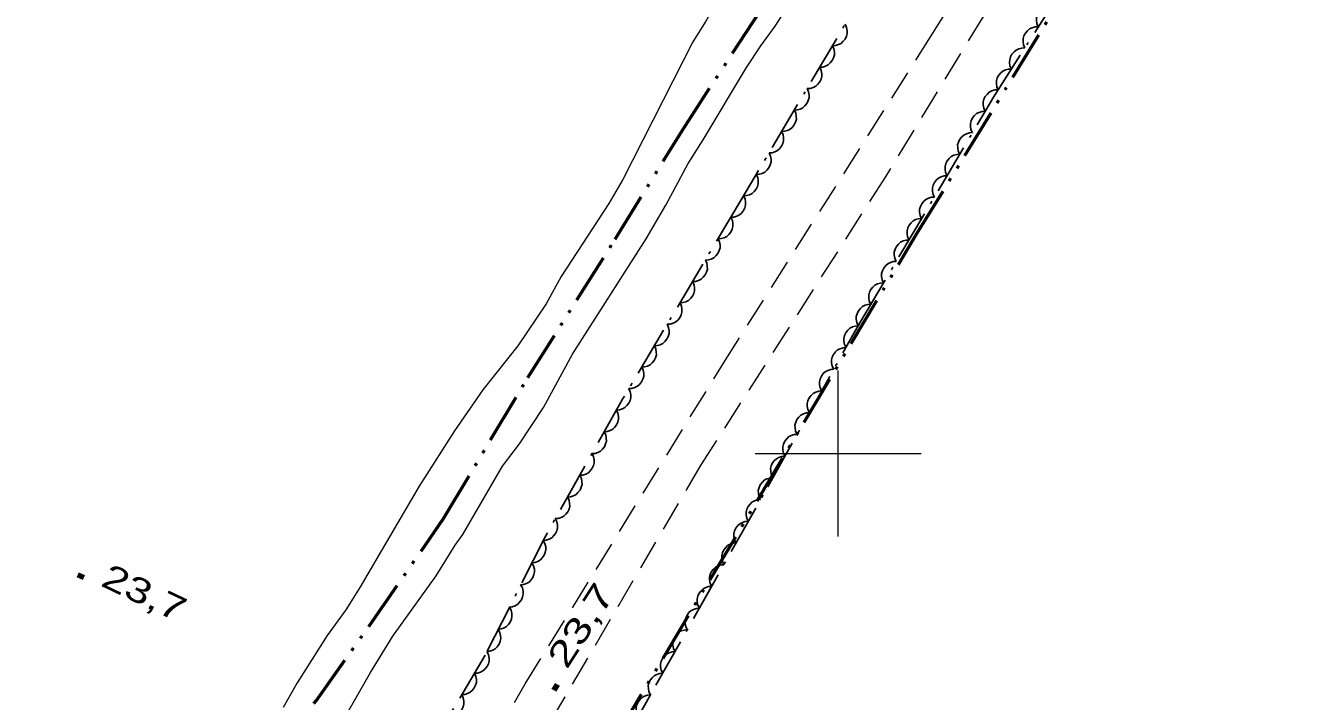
# Model space of a CAD drawing. Extents: x 356765 to 358572, y 5103174 to 5104650.
# Drawn here: x 357951.1 to 358028.2, y 5104085.1 to 5104125.8 of the extents above; entities that cross this region are included whole.
import ezdxf

# ---------------------------------------------------------------- set-up
doc = ezdxf.new("R2010")
doc.units = 0
doc.header["$LTSCALE"] = 0.6
for name, pattern in [('DASH_DOUBLE_DOT', [9.2, 5, -1.2, 0.3, -1.2, 0.3, -1.2]), ('DOT_DASHED', [7.7, 5, -1.2, 0.3, -1.2]), ('MEDIUM_DASHED', [4.5, 3, -1.5])]:
    doc.linetypes.add(name, pattern=pattern)
for name, color, linetype, lineweight in [('19', 7, 'Continuous', 13), ('2', 7, 'Continuous', 13), ('3', 7, 'Continuous', 140), ('4', 7, 'Continuous', 90), ('44', 7, 'Continuous', 25), ('61', 7, 'Continuous', 13)]:
    doc.layers.add(name, color=color, linetype=linetype, lineweight=lineweight)

msp = doc.modelspace()

# ---------------------------------------------------------------- linework, layer by layer
at = {"layer": '19', "linetype": 'MEDIUM_DASHED'}
for points in [[(357955.55, 5104044.03), (357956.85, 5104045.68), (357958.28, 5104047.53), (357961.41, 5104052.38), (357981.15, 5104086.13), (357993.09, 5104105.44), (358005.46, 5104124.92), (358023.94, 5104154.04), (358039.78, 5104177.46), (358051.47, 5104194.25), (358056.41, 5104201.13)], [(358058.6, 5104200.09), (358054.68, 5104194.74), (358040.47, 5104174.9), (358027.73, 5104156.13), (358014.39, 5104135.59), (358002.86, 5104116.69), (357991.73, 5104099.32), (357981.42, 5104081.76), (357972.57, 5104066.41), (357964.89, 5104052.71), (357963.7, 5104050.04), (357963.6, 5104048.84), (357963.83, 5104047.47), (357964.94, 5104045.3)]]:
    msp.add_lwpolyline(points, dxfattribs=at)
at = {"layer": '2'}
for points in [[(357970.39, 5104084.3), (357971.83, 5104086.83), (357973.18, 5104089), (357975.78, 5104092.63), (357976.92, 5104094.48), (357977.39, 5104095.13), (357979.78, 5104099.23), (357980.81, 5104100.59), (357982.25, 5104102.76), (357984, 5104105.98), (357988.44, 5104112.93), (357989.61, 5104114.95), (357990.95, 5104117.46), (357991.87, 5104118.88), (357994.47, 5104123.24), (357995.33, 5104124.53), (357996.2, 5104125.72), (357997.05, 5104127.03), (357997.68, 5104127.88), (358000.98, 5104133.26), (358004.87, 5104138.92)], [(357996.44, 5104132.78), (357995.81, 5104131.71), (357994.77, 5104130.13), (357993.62, 5104128.58), (357992.75, 5104127.3), (357992.03, 5104126.01), (357991.25, 5104124.78), (357987.02, 5104116.49), (357986.19, 5104115.05), (357983.31, 5104110.66), (357982.4, 5104109.01), (357980.71, 5104106.49), (357978.6, 5104103.84), (357976.88, 5104101.36), (357974.75, 5104098.03), (357971.19, 5104091.94), (357970.34, 5104090.59), (357969.21, 5104089.04), (357967.42, 5104086.2), (357966.57, 5104084.72)]]:
    msp.add_lwpolyline(points, dxfattribs=at)
at = {"layer": '3'}
for p, q in [((357954.21, 5104092.7), (357954.57, 5104092.53)), ((357982.87, 5104085.76), (357983.09, 5104086.1))]:
    msp.add_line(p, q, dxfattribs=at)
at = {"layer": '4', "linetype": 'DASH_DOUBLE_DOT', "lineweight": 53}
for points in [[(357968.65, 5104050.88), (357983.78, 5104078.21), (358004.74, 5104113.24), (358026.61, 5104148.86), (358049.81, 5104182.36), (358061.75, 5104198.58)], [(357951.06, 5104045.36), (357952.55, 5104050.33), (357953.46, 5104053.96), (357954.83, 5104058.59), (357957.23, 5104064.67), (357958.97, 5104069.45), (357962.46, 5104075.78), (357965.09, 5104080.55), (357968.55, 5104085.12), (357971.73, 5104089.59), (357976.22, 5104096.08), (357981.31, 5104104.57), (357986.56, 5104112.9), (357990.61, 5104119.47), (357995.36, 5104126.73), (357999.42, 5104132.96), (358003.38, 5104138.88), (358007.58, 5104144.84), (358010.97, 5104149.59), (358014.17, 5104154.25), (358017.57, 5104159.38), (358019.02, 5104161.5)]]:
    msp.add_lwpolyline(points, dxfattribs=at)
at = {"layer": '44', "linetype": 'DOT_DASHED'}
for points in [[(358051.56, 5104203.43), (358050.47, 5104201.98), (358042.52, 5104190.67), (358032.55, 5104175.76), (358019.67, 5104157.77), (358007.14, 5104137.62), (358002.26, 5104128.95), (357994.21, 5104115.36), (357987.01, 5104103.27), (357982.3, 5104094.9), (357978.73, 5104087.86), (357970.86, 5104074.58)], [(357984.98, 5104078.88), (357989.02, 5104086.05), (357995.75, 5104098), (358001.3, 5104107.86), (358009.35, 5104121.45), (358016.18, 5104132.18), (358022.92, 5104144.15), (358030.56, 5104155.61), (358040.05, 5104170.38), (358052.81, 5104188.84), (358058.74, 5104196.56), (358060.7, 5104199.06)]]:
    msp.add_lwpolyline(points, dxfattribs=at)
at = {"layer": '44'}
for points in [[(358012.04, 5104125.67), (358011.96, 5104125.87), (358011.93, 5104126.07), (358011.94, 5104126.23), (358011.99, 5104126.4), (358012.07, 5104126.56), (358012.2, 5104126.71), (358012.32, 5104126.82), (358012.49, 5104126.89), (358012.66, 5104126.93), (358012.84, 5104126.94)], [(358000.41, 5104125.83), (358000.5, 5104125.64), (358000.53, 5104125.44), (358000.53, 5104125.28), (358000.49, 5104125.11), (358000.41, 5104124.94), (358000.28, 5104124.8), (358000.17, 5104124.68), (358000.01, 5104124.61), (357999.83, 5104124.55), (357999.65, 5104124.54)], [(358011.23, 5104124.41), (358011.15, 5104124.6), (358011.13, 5104124.8), (358011.13, 5104124.97), (358011.18, 5104125.14), (358011.27, 5104125.3), (358011.4, 5104125.44), (358011.52, 5104125.55), (358011.68, 5104125.62), (358011.86, 5104125.67), (358012.04, 5104125.67)], [(357999.65, 5104124.54), (357999.74, 5104124.35), (357999.77, 5104124.15), (357999.77, 5104123.99), (357999.72, 5104123.82), (357999.64, 5104123.65), (357999.52, 5104123.51), (357999.4, 5104123.39), (357999.24, 5104123.32), (357999.06, 5104123.26), (357998.88, 5104123.25)], [(358010.43, 5104123.14), (358010.34, 5104123.34), (358010.32, 5104123.54), (358010.33, 5104123.7), (358010.38, 5104123.87), (358010.46, 5104124.03), (358010.59, 5104124.18), (358010.71, 5104124.28), (358010.87, 5104124.36), (358011.05, 5104124.4), (358011.23, 5104124.41)], [(357998.88, 5104123.25), (357998.97, 5104123.06), (357999, 5104122.86), (357999.01, 5104122.7), (357998.96, 5104122.53), (357998.88, 5104122.36), (357998.75, 5104122.21), (357998.64, 5104122.1), (357998.48, 5104122.03), (357998.3, 5104121.97), (357998.12, 5104121.96)], [(358009.62, 5104121.88), (358009.54, 5104122.07), (358009.52, 5104122.27), (358009.52, 5104122.44), (358009.57, 5104122.6), (358009.66, 5104122.77), (358009.79, 5104122.91), (358009.91, 5104123.02), (358010.07, 5104123.09), (358010.25, 5104123.14), (358010.43, 5104123.14)], [(357998.12, 5104121.96), (357998.21, 5104121.77), (357998.24, 5104121.57), (357998.24, 5104121.41), (357998.19, 5104121.24), (357998.11, 5104121.07), (357997.99, 5104120.92), (357997.87, 5104120.81), (357997.71, 5104120.73), (357997.54, 5104120.68), (357997.36, 5104120.67)], [(358008.84, 5104120.6), (358008.76, 5104120.79), (358008.73, 5104120.99), (358008.72, 5104121.15), (358008.77, 5104121.32), (358008.85, 5104121.49), (358008.98, 5104121.63), (358009.09, 5104121.75), (358009.25, 5104121.82), (358009.43, 5104121.88), (358009.61, 5104121.89)], [(357997.36, 5104120.67), (357997.45, 5104120.48), (357997.47, 5104120.28), (357997.48, 5104120.12), (357997.43, 5104119.95), (357997.35, 5104119.78), (357997.23, 5104119.63), (357997.11, 5104119.52), (357996.95, 5104119.44), (357996.77, 5104119.39), (357996.59, 5104119.38)], [(358008.08, 5104119.31), (358007.99, 5104119.49), (358007.96, 5104119.7), (358007.96, 5104119.86), (358008.01, 5104120.03), (358008.09, 5104120.2), (358008.21, 5104120.34), (358008.33, 5104120.46), (358008.49, 5104120.53), (358008.66, 5104120.59), (358008.84, 5104120.6)], [(357996.59, 5104119.38), (357996.68, 5104119.19), (357996.71, 5104118.99), (357996.71, 5104118.83), (357996.66, 5104118.66), (357996.58, 5104118.49), (357996.46, 5104118.34), (357996.34, 5104118.23), (357996.18, 5104118.15), (357996.01, 5104118.1), (357995.83, 5104118.09)], [(358007.32, 5104118.02), (358007.23, 5104118.2), (358007.2, 5104118.41), (358007.19, 5104118.57), (358007.24, 5104118.74), (358007.32, 5104118.91), (358007.45, 5104119.05), (358007.56, 5104119.16), (358007.72, 5104119.24), (358007.9, 5104119.29), (358008.08, 5104119.31)], [(357995.83, 5104118.09), (357995.92, 5104117.9), (357995.95, 5104117.7), (357995.95, 5104117.53), (357995.9, 5104117.37), (357995.82, 5104117.2), (357995.7, 5104117.05), (357995.58, 5104116.94), (357995.42, 5104116.86), (357995.24, 5104116.81), (357995.06, 5104116.8)], [(358006.55, 5104116.72), (358006.46, 5104116.91), (358006.43, 5104117.11), (358006.43, 5104117.28), (358006.48, 5104117.45), (358006.56, 5104117.62), (358006.68, 5104117.76), (358006.8, 5104117.87), (358006.96, 5104117.95), (358007.14, 5104118), (358007.32, 5104118.02)], [(357995.06, 5104116.8), (357995.15, 5104116.61), (357995.18, 5104116.41), (357995.18, 5104116.24), (357995.14, 5104116.07), (357995.06, 5104115.91), (357994.93, 5104115.76), (357994.81, 5104115.65), (357994.66, 5104115.57), (357994.48, 5104115.52), (357994.3, 5104115.51)], [(358005.79, 5104115.43), (358005.7, 5104115.62), (358005.67, 5104115.82), (358005.67, 5104115.99), (358005.71, 5104116.16), (358005.79, 5104116.32), (358005.92, 5104116.47), (358006.04, 5104116.58), (358006.19, 5104116.66), (358006.37, 5104116.71), (358006.55, 5104116.72)], [(357994.3, 5104115.51), (357994.39, 5104115.32), (357994.42, 5104115.12), (357994.42, 5104114.95), (357994.37, 5104114.78), (357994.29, 5104114.62), (357994.17, 5104114.47), (357994.05, 5104114.36), (357993.89, 5104114.28), (357993.71, 5104114.23), (357993.53, 5104114.22)], [(358005.02, 5104114.14), (358004.93, 5104114.33), (358004.9, 5104114.53), (358004.9, 5104114.7), (358004.95, 5104114.87), (358005.03, 5104115.03), (358005.15, 5104115.18), (358005.27, 5104115.29), (358005.43, 5104115.37), (358005.61, 5104115.42), (358005.79, 5104115.43)], [(357993.53, 5104114.22), (357993.62, 5104114.03), (357993.65, 5104113.83), (357993.65, 5104113.66), (357993.6, 5104113.5), (357993.52, 5104113.33), (357993.4, 5104113.18), (357993.28, 5104113.07), (357993.12, 5104112.99), (357992.94, 5104112.94), (357992.76, 5104112.93)], [(358004.26, 5104112.85), (358004.17, 5104113.04), (358004.14, 5104113.24), (358004.14, 5104113.41), (358004.18, 5104113.58), (358004.26, 5104113.74), (358004.39, 5104113.89), (358004.51, 5104114), (358004.66, 5104114.08), (358004.84, 5104114.13), (358005.02, 5104114.14)], [(357992.76, 5104112.93), (357992.85, 5104112.74), (357992.88, 5104112.54), (357992.88, 5104112.38), (357992.83, 5104112.21), (357992.75, 5104112.04), (357992.63, 5104111.89), (357992.51, 5104111.78), (357992.35, 5104111.7), (357992.18, 5104111.65), (357992, 5104111.64)], [(358003.49, 5104111.56), (358003.4, 5104111.75), (358003.37, 5104111.95), (358003.37, 5104112.12), (358003.42, 5104112.29), (358003.5, 5104112.45), (358003.62, 5104112.6), (358003.74, 5104112.71), (358003.9, 5104112.79), (358004.08, 5104112.84), (358004.26, 5104112.85)], [(357992, 5104111.64), (357992.08, 5104111.45), (357992.11, 5104111.25), (357992.12, 5104111.09), (357992.07, 5104110.92), (357991.99, 5104110.75), (357991.86, 5104110.61), (357991.74, 5104110.49), (357991.59, 5104110.42), (357991.41, 5104110.36), (357991.23, 5104110.35)], [(358002.73, 5104110.27), (358002.64, 5104110.46), (358002.61, 5104110.66), (358002.61, 5104110.83), (358002.66, 5104111), (358002.74, 5104111.16), (358002.86, 5104111.31), (358002.98, 5104111.42), (358003.14, 5104111.5), (358003.31, 5104111.55), (358003.49, 5104111.56)], [(357991.23, 5104110.35), (357991.32, 5104110.16), (357991.35, 5104109.96), (357991.35, 5104109.8), (357991.3, 5104109.63), (357991.22, 5104109.46), (357991.1, 5104109.32), (357990.98, 5104109.2), (357990.82, 5104109.13), (357990.64, 5104109.08), (357990.46, 5104109.06)], [(358001.96, 5104108.98), (358001.87, 5104109.17), (358001.85, 5104109.37), (358001.84, 5104109.54), (358001.89, 5104109.71), (358001.97, 5104109.87), (358002.09, 5104110.02), (358002.21, 5104110.13), (358002.37, 5104110.21), (358002.55, 5104110.26), (358002.73, 5104110.27)], [(357990.46, 5104109.06), (357990.55, 5104108.88), (357990.58, 5104108.67), (357990.58, 5104108.51), (357990.53, 5104108.34), (357990.45, 5104108.17), (357990.33, 5104108.03), (357990.21, 5104107.92), (357990.05, 5104107.84), (357989.87, 5104107.79), (357989.69, 5104107.78)], [(358001.2, 5104107.69), (358001.11, 5104107.88), (358001.08, 5104108.08), (358001.08, 5104108.25), (358001.13, 5104108.41), (358001.21, 5104108.58), (358001.33, 5104108.73), (358001.45, 5104108.84), (358001.61, 5104108.92), (358001.78, 5104108.97), (358001.96, 5104108.98)], [(357989.69, 5104107.78), (357989.78, 5104107.59), (357989.81, 5104107.39), (357989.81, 5104107.22), (357989.76, 5104107.05), (357989.68, 5104106.88), (357989.56, 5104106.74), (357989.44, 5104106.63), (357989.28, 5104106.55), (357989.11, 5104106.5), (357988.93, 5104106.49)], [(358000.47, 5104106.38), (358000.37, 5104106.57), (358000.34, 5104106.77), (358000.33, 5104106.93), (358000.38, 5104107.1), (358000.45, 5104107.27), (358000.58, 5104107.42), (358000.69, 5104107.54), (358000.85, 5104107.62), (358001.02, 5104107.67), (358001.2, 5104107.69)], [(357988.93, 5104106.49), (357989.01, 5104106.3), (357989.04, 5104106.1), (357989.05, 5104105.93), (357989, 5104105.76), (357988.92, 5104105.6), (357988.79, 5104105.45), (357988.67, 5104105.34), (357988.52, 5104105.26), (357988.34, 5104105.21), (357988.16, 5104105.2)], [(357999.73, 5104105.07), (357999.64, 5104105.26), (357999.6, 5104105.46), (357999.6, 5104105.63), (357999.64, 5104105.8), (357999.72, 5104105.96), (357999.84, 5104106.11), (357999.96, 5104106.23), (358000.11, 5104106.31), (358000.29, 5104106.37), (358000.47, 5104106.38)], [(357988.16, 5104105.2), (357988.25, 5104105.01), (357988.28, 5104104.81), (357988.28, 5104104.64), (357988.23, 5104104.47), (357988.15, 5104104.31), (357988.03, 5104104.16), (357987.91, 5104104.05), (357987.75, 5104103.97), (357987.57, 5104103.92), (357987.39, 5104103.91)], [(357999, 5104103.77), (357998.9, 5104103.95), (357998.87, 5104104.15), (357998.86, 5104104.32), (357998.91, 5104104.49), (357998.98, 5104104.66), (357999.1, 5104104.81), (357999.22, 5104104.92), (357999.38, 5104105), (357999.55, 5104105.06), (357999.73, 5104105.07)], [(357987.37, 5104103.92), (357987.47, 5104103.73), (357987.5, 5104103.53), (357987.51, 5104103.37), (357987.46, 5104103.2), (357987.39, 5104103.03), (357987.27, 5104102.88), (357987.15, 5104102.76), (357987, 5104102.68), (357986.82, 5104102.63), (357986.64, 5104102.61)], [(357998.26, 5104102.46), (357998.17, 5104102.65), (357998.13, 5104102.85), (357998.13, 5104103.01), (357998.17, 5104103.18), (357998.25, 5104103.35), (357998.37, 5104103.5), (357998.48, 5104103.61), (357998.64, 5104103.7), (357998.82, 5104103.75), (357999, 5104103.77)], [(357986.64, 5104102.61), (357986.73, 5104102.42), (357986.77, 5104102.22), (357986.77, 5104102.06), (357986.73, 5104101.89), (357986.65, 5104101.72), (357986.53, 5104101.57), (357986.42, 5104101.46), (357986.26, 5104101.38), (357986.08, 5104101.32), (357985.9, 5104101.3)], [(357997.52, 5104101.15), (357997.43, 5104101.34), (357997.4, 5104101.54), (357997.39, 5104101.7), (357997.44, 5104101.88), (357997.51, 5104102.04), (357997.63, 5104102.19), (357997.75, 5104102.31), (357997.9, 5104102.39), (357998.08, 5104102.44), (357998.26, 5104102.46)], [(357985.9, 5104101.3), (357986, 5104101.12), (357986.03, 5104100.92), (357986.04, 5104100.75), (357985.99, 5104100.58), (357985.92, 5104100.41), (357985.8, 5104100.26), (357985.68, 5104100.15), (357985.52, 5104100.07), (357985.35, 5104100.01), (357985.17, 5104100)], [(357996.79, 5104099.85), (357996.7, 5104100.03), (357996.66, 5104100.23), (357996.66, 5104100.4), (357996.7, 5104100.57), (357996.78, 5104100.74), (357996.9, 5104100.89), (357997.01, 5104101), (357997.17, 5104101.08), (357997.35, 5104101.14), (357997.52, 5104101.15)], [(357985.17, 5104100), (357985.26, 5104099.81), (357985.3, 5104099.61), (357985.3, 5104099.44), (357985.26, 5104099.27), (357985.18, 5104099.11), (357985.06, 5104098.96), (357984.95, 5104098.84), (357984.79, 5104098.76), (357984.61, 5104098.7), (357984.43, 5104098.69)], [(357996.05, 5104098.54), (357995.96, 5104098.73), (357995.93, 5104098.93), (357995.92, 5104099.09), (357995.96, 5104099.26), (357996.04, 5104099.43), (357996.16, 5104099.58), (357996.28, 5104099.69), (357996.43, 5104099.77), (357996.61, 5104099.83), (357996.79, 5104099.85)], [(357984.43, 5104098.69), (357984.53, 5104098.5), (357984.56, 5104098.3), (357984.57, 5104098.14), (357984.52, 5104097.97), (357984.45, 5104097.8), (357984.32, 5104097.65), (357984.21, 5104097.53), (357984.05, 5104097.45), (357983.88, 5104097.4), (357983.7, 5104097.38)], [(357995.32, 5104097.23), (357995.22, 5104097.42), (357995.19, 5104097.62), (357995.18, 5104097.78), (357995.23, 5104097.95), (357995.3, 5104098.12), (357995.43, 5104098.27), (357995.54, 5104098.39), (357995.7, 5104098.47), (357995.87, 5104098.52), (357996.05, 5104098.54)], [(357983.7, 5104097.38), (357983.79, 5104097.2), (357983.82, 5104097), (357983.83, 5104096.83), (357983.79, 5104096.66), (357983.71, 5104096.49), (357983.59, 5104096.34), (357983.47, 5104096.23), (357983.32, 5104096.15), (357983.14, 5104096.09), (357982.96, 5104096.08)], [(357994.58, 5104095.92), (357994.49, 5104096.11), (357994.45, 5104096.31), (357994.45, 5104096.48), (357994.49, 5104096.65), (357994.57, 5104096.81), (357994.69, 5104096.96), (357994.8, 5104097.08), (357994.96, 5104097.16), (357995.14, 5104097.22), (357995.32, 5104097.23)], [(357982.96, 5104096.08), (357983.05, 5104095.89), (357983.09, 5104095.69), (357983.09, 5104095.52), (357983.05, 5104095.35), (357982.97, 5104095.18), (357982.85, 5104095.04), (357982.74, 5104094.92), (357982.58, 5104094.84), (357982.41, 5104094.78), (357982.23, 5104094.77)], [(357993.84, 5104094.62), (357993.75, 5104094.8), (357993.72, 5104095), (357993.71, 5104095.17), (357993.76, 5104095.34), (357993.83, 5104095.51), (357993.95, 5104095.66), (357994.07, 5104095.77), (357994.23, 5104095.85), (357994.4, 5104095.91), (357994.58, 5104095.92)], [(357982.23, 5104094.76), (357982.33, 5104094.58), (357982.38, 5104094.38), (357982.39, 5104094.22), (357982.35, 5104094.05), (357982.28, 5104093.88), (357982.17, 5104093.72), (357982.06, 5104093.6), (357981.91, 5104093.51), (357981.73, 5104093.45), (357981.55, 5104093.43)], [(357993.11, 5104093.31), (357993.02, 5104093.5), (357992.98, 5104093.7), (357992.98, 5104093.86), (357993.02, 5104094.03), (357993.1, 5104094.2), (357993.22, 5104094.35), (357993.33, 5104094.47), (357993.49, 5104094.55), (357993.67, 5104094.6), (357993.84, 5104094.62)], [(357981.55, 5104093.43), (357981.65, 5104093.24), (357981.7, 5104093.05), (357981.71, 5104092.88), (357981.67, 5104092.71), (357981.6, 5104092.54), (357981.49, 5104092.38), (357981.38, 5104092.26), (357981.23, 5104092.18), (357981.05, 5104092.11), (357980.87, 5104092.09)], [(357992.37, 5104092), (357992.28, 5104092.19), (357992.25, 5104092.39), (357992.24, 5104092.56), (357992.28, 5104092.73), (357992.36, 5104092.89), (357992.48, 5104093.04), (357992.6, 5104093.16), (357992.75, 5104093.24), (357992.93, 5104093.3), (357993.11, 5104093.31)], [(357980.87, 5104092.09), (357980.98, 5104091.91), (357981.02, 5104091.71), (357981.03, 5104091.54), (357980.99, 5104091.37), (357980.93, 5104091.2), (357980.81, 5104091.05), (357980.7, 5104090.93), (357980.55, 5104090.84), (357980.37, 5104090.77), (357980.2, 5104090.75)], [(357991.64, 5104090.7), (357991.54, 5104090.88), (357991.51, 5104091.08), (357991.5, 5104091.25), (357991.55, 5104091.42), (357991.62, 5104091.59), (357991.74, 5104091.74), (357991.86, 5104091.85), (357992.02, 5104091.93), (357992.19, 5104091.99), (357992.37, 5104092)], [(357980.2, 5104090.75), (357980.3, 5104090.57), (357980.34, 5104090.37), (357980.35, 5104090.21), (357980.32, 5104090.03), (357980.25, 5104089.86), (357980.13, 5104089.71), (357980.02, 5104089.59), (357979.87, 5104089.5), (357979.7, 5104089.44), (357979.52, 5104089.41)], [(357990.9, 5104089.39), (357990.81, 5104089.58), (357990.77, 5104089.78), (357990.77, 5104089.94), (357990.81, 5104090.11), (357990.89, 5104090.28), (357991.01, 5104090.43), (357991.12, 5104090.54), (357991.28, 5104090.62), (357991.46, 5104090.68), (357991.64, 5104090.7)], [(357979.52, 5104089.41), (357979.62, 5104089.23), (357979.66, 5104089.03), (357979.67, 5104088.87), (357979.64, 5104088.7), (357979.57, 5104088.52), (357979.46, 5104088.37), (357979.34, 5104088.25), (357979.19, 5104088.16), (357979.02, 5104088.1), (357978.84, 5104088.08)], [(357990.16, 5104088.08), (357990.07, 5104088.27), (357990.04, 5104088.47), (357990.03, 5104088.63), (357990.08, 5104088.8), (357990.15, 5104088.97), (357990.27, 5104089.12), (357990.39, 5104089.24), (357990.54, 5104089.32), (357990.72, 5104089.37), (357990.9, 5104089.39)], [(357978.85, 5104088.07), (357978.94, 5104087.88), (357978.97, 5104087.68), (357978.97, 5104087.51), (357978.93, 5104087.34), (357978.85, 5104087.18), (357978.72, 5104087.03), (357978.6, 5104086.92), (357978.45, 5104086.84), (357978.27, 5104086.79), (357978.09, 5104086.78)], [(357989.43, 5104086.78), (357989.34, 5104086.96), (357989.3, 5104087.16), (357989.3, 5104087.33), (357989.34, 5104087.5), (357989.42, 5104087.67), (357989.54, 5104087.82), (357989.65, 5104087.93), (357989.81, 5104088.01), (357989.99, 5104088.07), (357990.16, 5104088.08)], [(357978.09, 5104086.78), (357978.18, 5104086.59), (357978.21, 5104086.39), (357978.21, 5104086.22), (357978.16, 5104086.05), (357978.08, 5104085.89), (357977.96, 5104085.74), (357977.84, 5104085.63), (357977.68, 5104085.55), (357977.5, 5104085.5), (357977.32, 5104085.49)], [(357988.69, 5104085.47), (357988.6, 5104085.66), (357988.57, 5104085.86), (357988.56, 5104086.02), (357988.6, 5104086.19), (357988.68, 5104086.36), (357988.8, 5104086.51), (357988.92, 5104086.62), (357989.07, 5104086.7), (357989.25, 5104086.76), (357989.43, 5104086.78)], [(357977.32, 5104085.49), (357977.41, 5104085.3), (357977.44, 5104085.1), (357977.44, 5104084.93), (357977.4, 5104084.76), (357977.32, 5104084.6), (357977.19, 5104084.45), (357977.07, 5104084.34), (357976.92, 5104084.26), (357976.74, 5104084.21), (357976.56, 5104084.2)], [(357987.96, 5104084.16), (357987.86, 5104084.35), (357987.83, 5104084.55), (357987.82, 5104084.71), (357987.87, 5104084.88), (357987.94, 5104085.05), (357988.06, 5104085.2), (357988.18, 5104085.32), (357988.34, 5104085.4), (357988.51, 5104085.45), (357988.69, 5104085.47)]]:
    msp.add_lwpolyline(points, dxfattribs=at)
at = {"layer": '61'}
for p, q in [((358000, 5104095), (358000, 5104105)), ((357995, 5104100), (358005, 5104100))]:
    msp.add_line(p, q, dxfattribs=at)

# ---------------------------------------------------------------- texts
at = {"layer": '3'}
for rotation, width, p in [(334.619, 1.35, (357955.51, 5104092.07)), (57.266, 1.4, (357983.65, 5104086.96))]:
    msp.add_text('23,7   ', height=1.5, rotation=rotation, dxfattribs=dict(at, width=width)).set_placement(p)

doc.saveas('drawing.dxf')
